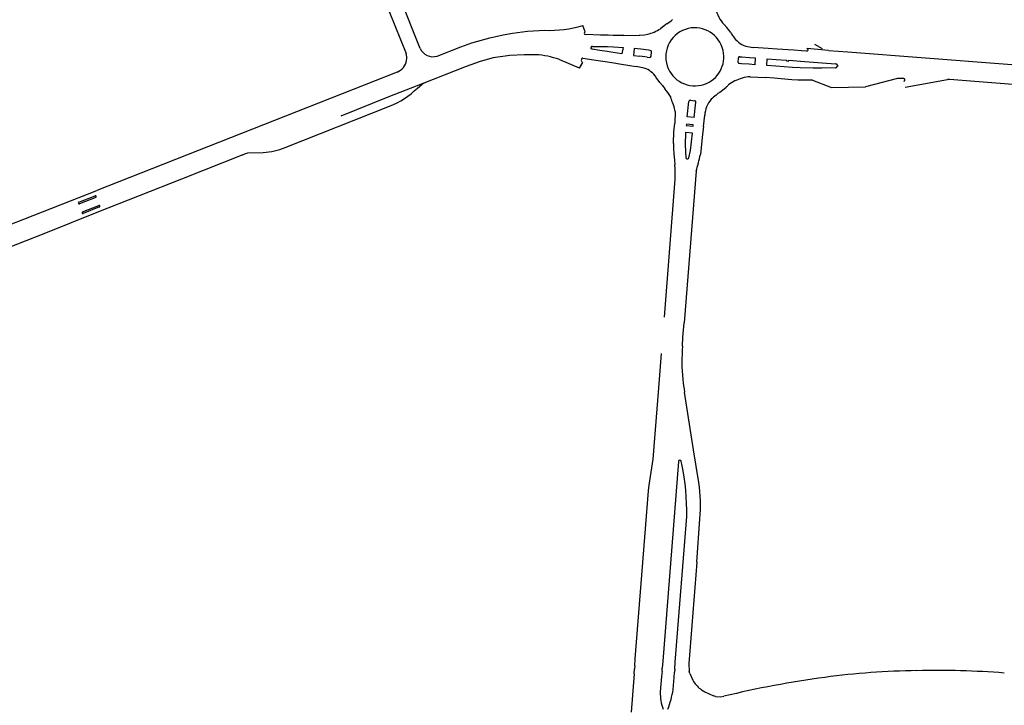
# Model space of a CAD drawing. Extents: x 148869 to 161638, y 453607 to 469810.
# Tile 958 of 1056: x 159130.72 to 159134.11, y 459864.7 to 459867.06. Entities that reach past the tile are written whole.
import ezdxf

# ---------------------------------------------------------------- set-up
doc = ezdxf.new("R2010")
doc.units = 0
doc.layers.add('LKI_V01_KANTRIJWEG', color=252, linetype='CONTINUOUS')

msp = doc.modelspace()

# ---------------------------------------------------------------- linework, layer by layer
at = {"layer": 'LKI_V01_KANTRIJWEG'}
for p, q in [((159131.9037, 459867.3014), (159132.0472, 459866.9422)), ((159131.9037, 459867.3014), (159132.0472, 459866.9422)), ((159132.0957, 459866.9593), (159131.9582, 459867.3081)), ((159132.0957, 459866.9593), (159131.9582, 459867.3081)), ((159132.9416, 459867.042), (159132.9226, 459867.0274)), ((159132.9416, 459867.042), (159132.9226, 459867.0274)), ((159132.9448, 459867.0443), (159132.9416, 459867.042)), ((159132.9448, 459867.0443), (159132.9416, 459867.042)), ((159133.1508, 459867.0318), (159133.1424, 459867.0417)), ((159133.1508, 459867.0318), (159133.1424, 459867.0417)), ((159132.6633, 459867.0162), (159132.6558, 459867.0386)), ((159132.6633, 459867.0162), (159132.6558, 459867.0386)), ((159132.717, 459867.0055), (159132.6647, 459867.0072)), ((159132.717, 459867.0055), (159132.6647, 459867.0072)), ((159133.1562, 459867.0253), (159133.1508, 459867.0318)), ((159133.1562, 459867.0253), (159133.1508, 459867.0318)), ((159133.1613, 459867.0186), (159133.1562, 459867.0253)), ((159133.1613, 459867.0186), (159133.1562, 459867.0253)), ((159132.7433, 459867.0048), (159132.717, 459867.0055)), ((159132.7433, 459867.0048), (159132.717, 459867.0055)), ((159132.7606, 459867.0045), (159132.7433, 459867.0048)), ((159132.7606, 459867.0045), (159132.7433, 459867.0048)), ((159132.7973, 459867.0041), (159132.7606, 459867.0045)), ((159132.7973, 459867.0041), (159132.7606, 459867.0045)), ((159132.7973, 459867.0041), (159132.8501, 459867.0047)), ((159132.7973, 459867.0041), (159132.8501, 459867.0047)), ((159132.8501, 459867.0047), (159132.8518, 459867.0052)), ((159132.8501, 459867.0047), (159132.8518, 459867.0052)), ((159133.453, 459866.9739), (159133.4798, 459866.9595)), ((159133.453, 459866.9739), (159133.4798, 459866.9595)), ((159132.6829, 459866.96), (159132.6841, 459866.9629)), ((159132.6829, 459866.96), (159132.6841, 459866.9629)), ((159132.7136, 459866.9524), (159132.6878, 459866.9564)), ((159132.7136, 459866.9524), (159132.6878, 459866.9564)), ((159132.6887, 459866.9664), (159132.7144, 459866.9658)), ((159132.6887, 459866.9664), (159132.7144, 459866.9658)), ((159132.7395, 459866.9487), (159132.7136, 459866.9524)), ((159132.7395, 459866.9487), (159132.7136, 459866.9524)), ((159132.7144, 459866.9658), (159132.741, 459866.9657)), ((159132.7144, 459866.9658), (159132.741, 459866.9657)), ((159132.7606, 459866.945), (159132.7395, 459866.9487)), ((159132.7606, 459866.945), (159132.7395, 459866.9487)), ((159132.741, 459866.9657), (159132.7616, 459866.9649)), ((159132.741, 459866.9657), (159132.7616, 459866.9649)), ((159132.7616, 459866.9649), (159132.7941, 459866.9632)), ((159132.7616, 459866.9649), (159132.7941, 459866.9632)), ((159132.8812, 459866.9533), (159132.8552, 459866.9568)), ((159132.8812, 459866.9533), (159132.8552, 459866.9568)), ((159132.8872, 459866.9524), (159132.8812, 459866.9533)), ((159132.8872, 459866.9524), (159132.8812, 459866.9533)), ((159132.8909, 459866.933), (159132.8916, 459866.9475)), ((159132.8909, 459866.933), (159132.8916, 459866.9475)), ((159133.2939, 459866.9596), (159133.242, 459866.9624)), ((159133.2939, 459866.9596), (159133.242, 459866.9624)), ((159133.3246, 459866.9574), (159133.2939, 459866.9596)), ((159133.3246, 459866.9574), (159133.2939, 459866.9596)), ((159133.3818, 459866.953), (159133.3246, 459866.9574)), ((159133.3818, 459866.953), (159133.3246, 459866.9574)), ((159133.4078, 459866.9515), (159133.3818, 459866.953)), ((159133.4078, 459866.9515), (159133.3818, 459866.953)), ((159133.4263, 459866.9496), (159133.4078, 459866.9515)), ((159133.4263, 459866.9496), (159133.4078, 459866.9515)), ((159133.5013, 459866.9522), (159133.4273, 459866.959)), ((159133.5013, 459866.9522), (159133.4273, 459866.959)), ((159133.5013, 459866.9522), (159133.5683, 459866.9474)), ((159133.5013, 459866.9522), (159133.5683, 459866.9474)), ((159132.6447, 459866.891), (159132.5762, 459866.92)), ((159132.6447, 459866.891), (159132.5762, 459866.92)), ((159132.6447, 459866.891), (159132.6551, 459866.9116)), ((159132.6447, 459866.891), (159132.6551, 459866.9116)), ((159132.6558, 459866.9262), (159132.708, 459866.9183)), ((159132.6558, 459866.9262), (159132.708, 459866.9183)), ((159132.708, 459866.9183), (159132.7323, 459866.914)), ((159132.708, 459866.9183), (159132.7323, 459866.914)), ((159132.7323, 459866.914), (159132.7554, 459866.911)), ((159132.7323, 459866.914), (159132.7554, 459866.911)), ((159132.7554, 459866.911), (159132.7884, 459866.9053)), ((159132.7554, 459866.911), (159132.7884, 459866.9053)), ((159132.7884, 459866.9053), (159132.839, 459866.8968)), ((159132.7884, 459866.9053), (159132.839, 459866.8968)), ((159132.8298, 459866.9356), (159132.8518, 459866.9331)), ((159132.8298, 459866.9356), (159132.8518, 459866.9331)), ((159132.8768, 459866.9292), (159132.8518, 459866.9331)), ((159132.8768, 459866.9292), (159132.8518, 459866.9331)), ((159132.8768, 459866.9292), (159132.8849, 459866.928)), ((159132.8768, 459866.9292), (159132.8849, 459866.928)), ((159133.1901, 459866.9114), (159133.1915, 459866.9269)), ((159133.1901, 459866.9114), (159133.1915, 459866.9269)), ((159133.2016, 459866.9061), (159133.1944, 459866.9071)), ((159133.2016, 459866.9061), (159133.1944, 459866.9071)), ((159133.1959, 459866.9311), (159133.2024, 459866.9311)), ((159133.1959, 459866.9311), (159133.2024, 459866.9311)), ((159133.2282, 459866.9048), (159133.2016, 459866.9061)), ((159133.2282, 459866.9048), (159133.2016, 459866.9061)), ((159133.2024, 459866.9311), (159133.2288, 459866.9287)), ((159133.2024, 459866.9311), (159133.2288, 459866.9287)), ((159133.2885, 459866.9006), (159133.2897, 459866.9239)), ((159133.2885, 459866.9006), (159133.2897, 459866.9239)), ((159133.2897, 459866.9239), (159133.3213, 459866.9219)), ((159133.2897, 459866.9239), (159133.3213, 459866.9219)), ((159133.379, 459866.9181), (159133.4049, 459866.9154)), ((159133.379, 459866.9181), (159133.4049, 459866.9154)), ((159133.4049, 459866.9154), (159133.4499, 459866.9126)), ((159133.4049, 459866.9154), (159133.4499, 459866.9126)), ((159133.4499, 459866.9126), (159133.4795, 459866.9102)), ((159133.4499, 459866.9126), (159133.4795, 459866.9102)), ((159133.4795, 459866.9102), (159133.5253, 459866.9069)), ((159133.4795, 459866.9102), (159133.5253, 459866.9069)), ((159132.0162, 459866.8783), (159130.9831, 459866.4707)), ((159132.0162, 459866.8783), (159130.9831, 459866.4707)), ((159132.8669, 459866.8918), (159132.839, 459866.8968)), ((159132.8669, 459866.8918), (159132.839, 459866.8968)), ((159133.3197, 459866.8984), (159133.2885, 459866.9006)), ((159133.3197, 459866.8984), (159133.2885, 459866.9006)), ((159133.3769, 459866.8937), (159133.3197, 459866.8984)), ((159133.3769, 459866.8937), (159133.3197, 459866.8984)), ((159133.4033, 459866.8922), (159133.3769, 459866.8937)), ((159133.4033, 459866.8922), (159133.3769, 459866.8937)), ((159133.4481, 459866.8916), (159133.4033, 459866.8922)), ((159133.4481, 459866.8916), (159133.4033, 459866.8922)), ((159133.4782, 459866.8919), (159133.4481, 459866.8916)), ((159133.4782, 459866.8919), (159133.4481, 459866.8916)), ((159133.5252, 459866.8926), (159133.4782, 459866.8919)), ((159133.5252, 459866.8926), (159133.4782, 459866.8919)), ((159133.5317, 459866.9015), (159133.5317, 459866.8978)), ((159133.5317, 459866.9015), (159133.5317, 459866.8978)), ((159132.1053, 459866.8382), (159132.1033, 459866.8369)), ((159132.1053, 459866.8382), (159132.1033, 459866.8369)), ((159132.1071, 459866.8391), (159132.1053, 459866.8382)), ((159132.1071, 459866.8391), (159132.1053, 459866.8382)), ((159132.109, 459866.8399), (159132.1071, 459866.8391)), ((159132.109, 459866.8399), (159132.1071, 459866.8391)), ((159132.9206, 459866.8417), (159132.9078, 459866.8598)), ((159132.9206, 459866.8417), (159132.9078, 459866.8598)), ((159132.9297, 459866.8314), (159132.9206, 459866.8417)), ((159132.9297, 459866.8314), (159132.9206, 459866.8417)), ((159133.2311, 459866.8622), (159133.2855, 459866.8599)), ((159133.2311, 459866.8622), (159133.2855, 459866.8599)), ((159133.3144, 459866.8568), (159133.2855, 459866.8599)), ((159133.3144, 459866.8568), (159133.2855, 459866.8599)), ((159133.3749, 459866.8516), (159133.3144, 459866.8568)), ((159133.3749, 459866.8516), (159133.3144, 459866.8568)), ((159133.4334, 459866.8501), (159133.4011, 459866.85)), ((159133.4334, 459866.8501), (159133.4011, 459866.85)), ((159133.4457, 459866.8505), (159133.4334, 459866.8501)), ((159133.4457, 459866.8505), (159133.4334, 459866.8501)), ((159133.7647, 459866.8259), (159133.911, 459866.8525)), ((159133.7647, 459866.8259), (159133.911, 459866.8525)), ((159132.0861, 459866.8227), (159132.1015, 459866.8353)), ((159132.0861, 459866.8227), (159132.1015, 459866.8353)), ((159132.1033, 459866.8369), (159132.1015, 459866.8353)), ((159132.1033, 459866.8369), (159132.1015, 459866.8353)), ((159132.9297, 459866.8314), (159132.9383, 459866.8206)), ((159132.9297, 459866.8314), (159132.9383, 459866.8206)), ((159133.1268, 459866.8084), (159133.1421, 459866.8199)), ((159133.1268, 459866.8084), (159133.1421, 459866.8199)), ((159133.1421, 459866.8199), (159133.1496, 459866.8266)), ((159133.1421, 459866.8199), (159133.1496, 459866.8266)), ((159132.9675, 459866.7653), (159132.9654, 459866.7707)), ((159132.9675, 459866.7653), (159132.9654, 459866.7707)), ((159133.0151, 459866.7239), (159133.0209, 459866.7771)), ((159133.0151, 459866.7239), (159133.0209, 459866.7771)), ((159133.0259, 459866.7811), (159133.0403, 459866.7795)), ((159133.0259, 459866.7811), (159133.0403, 459866.7795)), ((159133.0386, 459866.7212), (159133.0443, 459866.7745)), ((159133.0386, 459866.7212), (159133.0443, 459866.7745)), ((159133.1183, 459866.8021), (159133.1148, 459866.799)), ((159133.1183, 459866.8021), (159133.1148, 459866.799)), ((159131.6313, 459866.6184), (159131.9904, 459866.7605)), ((159131.6313, 459866.6184), (159131.9904, 459866.7605)), ((159132.9686, 459866.7617), (159132.9675, 459866.7653)), ((159132.9686, 459866.7617), (159132.9675, 459866.7653)), ((159132.9697, 459866.7581), (159132.9686, 459866.7617)), ((159132.9697, 459866.7581), (159132.9686, 459866.7617)), ((159132.9731, 459866.7422), (159132.9697, 459866.7581)), ((159132.9731, 459866.7422), (159132.9697, 459866.7581)), ((159132.9731, 459866.7422), (159132.9725, 459866.7016)), ((159132.9731, 459866.7422), (159132.9725, 459866.7016)), ((159133.0386, 459866.7212), (159133.0151, 459866.7239)), ((159133.0386, 459866.7212), (159133.0151, 459866.7239)), ((159133.0705, 459866.6912), (159133.0754, 459866.7292)), ((159133.0705, 459866.6912), (159133.0754, 459866.7292)), ((159132.9678, 459866.6317), (159132.9692, 459866.6728)), ((159132.9678, 459866.6317), (159132.9692, 459866.6728)), ((159132.9692, 459866.6728), (159132.9725, 459866.7016)), ((159132.9692, 459866.6728), (159132.9725, 459866.7016)), ((159133.0705, 459866.6912), (159133.0679, 459866.664)), ((159133.0705, 459866.6912), (159133.0679, 459866.664)), ((159133.0679, 459866.664), (159133.0602, 459866.5942)), ((159133.0679, 459866.664), (159133.0602, 459866.5942)), ((159131.5024, 459866.5995), (159131.5555, 459866.6017)), ((159131.5024, 459866.5995), (159131.5555, 459866.6017)), ((159132.9678, 459866.6317), (159132.968, 459866.6147)), ((159132.9678, 459866.6317), (159132.968, 459866.6147)), ((159132.968, 459866.6147), (159132.9689, 459866.5963)), ((159132.968, 459866.6147), (159132.9689, 459866.5963)), ((159131.4853, 459866.5936), (159131.4946, 459866.5974)), ((159131.4853, 459866.5936), (159131.4946, 459866.5974)), ((159131.4946, 459866.5974), (159131.5024, 459866.5995)), ((159131.4946, 459866.5974), (159131.5024, 459866.5995)), ((159132.9689, 459866.5963), (159132.971, 459866.5752)), ((159132.9689, 459866.5963), (159132.971, 459866.5752)), ((159132.971, 459866.5752), (159132.9724, 459866.5589)), ((159132.971, 459866.5752), (159132.9724, 459866.5589)), ((159133.0133, 459866.5795), (159133.0173, 459866.5792)), ((159133.0133, 459866.5795), (159133.0173, 459866.5792)), ((159132.9726, 459866.5571), (159132.9724, 459866.5589)), ((159132.9726, 459866.5571), (159132.9724, 459866.5589)), ((159132.9736, 459866.5468), (159132.9726, 459866.5571)), ((159132.9736, 459866.5468), (159132.9726, 459866.5571)), ((159132.9739, 459866.5365), (159132.9736, 459866.5468)), ((159132.9739, 459866.5365), (159132.9736, 459866.5468)), ((159132.9739, 459866.5262), (159132.9739, 459866.5365)), ((159132.9739, 459866.5262), (159132.9739, 459866.5365)), ((159133.0456, 459866.5366), (159133.0043, 459866.0149)), ((159133.0456, 459866.5366), (159133.0043, 459866.0149)), ((159132.9364, 459866.0338), (159132.9734, 459866.5096)), ((159132.9364, 459866.0338), (159132.9734, 459866.5096)), ((159132.9734, 459866.5096), (159132.9739, 459866.5262)), ((159132.9734, 459866.5096), (159132.9739, 459866.5262)), ((159130.3183, 459866.2092), (159130.9831, 459866.4707)), ((159130.3183, 459866.2092), (159130.9831, 459866.4707)), ((159130.9206, 459866.4302), (159130.9766, 459866.4523)), ((159130.9206, 459866.4302), (159130.9766, 459866.4523)), ((159130.9789, 459866.4467), (159130.923, 459866.4246)), ((159130.9789, 459866.4467), (159130.923, 459866.4246)), ((159130.9336, 459866.3968), (159130.9897, 459866.4187)), ((159130.9336, 459866.3968), (159130.9897, 459866.4187)), ((159130.9918, 459866.4136), (159130.9361, 459866.3911)), ((159130.9918, 459866.4136), (159130.9361, 459866.3911)), ((159132.9191, 459865.8195), (159132.9265, 459865.9096)), ((159132.9191, 459865.8195), (159132.9265, 459865.9096)), ((159132.9846, 459865.537), (159132.9316, 459864.8494)), ((159132.9846, 459865.537), (159132.9316, 459864.8494)), ((159132.9963, 459865.5276), (159132.9943, 459865.5376)), ((159132.9963, 459865.5276), (159132.9943, 459865.5376)), ((159132.9737, 459864.8463), (159133.0131, 459865.3479)), ((159132.9737, 459864.8463), (159133.0131, 459865.3479)), ((159133.0476, 459865.1903), (159133.0589, 459865.34)), ((159133.0476, 459865.1903), (159133.0589, 459865.34)), ((159133.0476, 459865.1903), (159133.02, 459864.8419)), ((159133.0476, 459865.1903), (159133.02, 459864.8419)), ((159132.8361, 459864.8573), (159132.8565, 459865.1165)), ((159132.8361, 459864.8573), (159132.8565, 459865.1165)), ((159132.8342, 459864.8329), (159132.8361, 459864.8573)), ((159132.8342, 459864.8329), (159132.8361, 459864.8573)), ((159132.9316, 459864.8494), (159132.9293, 459864.8254)), ((159132.9316, 459864.8494), (159132.9293, 459864.8254)), ((159132.972, 459864.8221), (159132.9737, 459864.8463)), ((159132.972, 459864.8221), (159132.9737, 459864.8463)), ((159133.02, 459864.8419), (159133.0213, 459864.8146)), ((159133.02, 459864.8419), (159133.0213, 459864.8146)), ((159132.8321, 459864.8055), (159132.8223, 459864.6745)), ((159132.8321, 459864.8055), (159132.8223, 459864.6745)), ((159132.8321, 459864.8055), (159132.8336, 459864.8232)), ((159132.8321, 459864.8055), (159132.8336, 459864.8232)), ((159132.8342, 459864.8329), (159132.8336, 459864.8232)), ((159132.8342, 459864.8329), (159132.8336, 459864.8232)), ((159132.9285, 459864.8156), (159132.9266, 459864.7972)), ((159132.9285, 459864.8156), (159132.9266, 459864.7972)), ((159132.9285, 459864.8156), (159132.9293, 459864.8254)), ((159132.9285, 459864.8156), (159132.9293, 459864.8254)), ((159132.9698, 459864.7938), (159132.9714, 459864.8119)), ((159132.9698, 459864.7938), (159132.9714, 459864.8119)), ((159132.972, 459864.8221), (159132.9714, 459864.8119)), ((159132.972, 459864.8221), (159132.9714, 459864.8119)), ((159133.0243, 459864.8077), (159133.0213, 459864.8146)), ((159133.0243, 459864.8077), (159133.0213, 459864.8146)), ((159133.0243, 459864.8077), (159133.0339, 459864.7842)), ((159133.0243, 459864.8077), (159133.0339, 459864.7842)), ((159132.9266, 459864.7972), (159132.9223, 459864.7436)), ((159132.9266, 459864.7972), (159132.9223, 459864.7436)), ((159132.9665, 459864.7516), (159132.9698, 459864.7938)), ((159132.9665, 459864.7516), (159132.9698, 459864.7938)), ((159133.0644, 459864.7508), (159133.0602, 459864.7539)), ((159133.0644, 459864.7508), (159133.0602, 459864.7539)), ((159133.1122, 459864.7275), (159133.1056, 459864.73)), ((159133.1122, 459864.7275), (159133.1056, 459864.73))]:
    msp.add_line(p, q, dxfattribs=at)
for points in [[(159132.3819, 459867.0061), (159132.4136, 459867.0122), (159132.4652, 459867.0186), (159132.5252, 459867.0221)], [(159132.3819, 459867.0061), (159132.4136, 459867.0122), (159132.4652, 459867.0186), (159132.5252, 459867.0221)], [(159132.8518, 459867.0052), (159132.8674, 459867.0067), (159132.8785, 459867.0082)], [(159132.8518, 459867.0052), (159132.8674, 459867.0067), (159132.8785, 459867.0082)], [(159132.1537, 459866.9331), (159132.2353, 459866.9652), (159132.2734, 459866.9789), (159132.3354, 459866.9965), (159132.3819, 459867.0061)], [(159132.1537, 459866.9331), (159132.2353, 459866.9652), (159132.2734, 459866.9789), (159132.3354, 459866.9965), (159132.3819, 459867.0061)], [(159132.7941, 459866.9632), (159132.7904, 459866.9411), (159132.7606, 459866.945)], [(159132.7941, 459866.9632), (159132.7904, 459866.9411), (159132.7606, 459866.945)], [(159132.8552, 459866.9568), (159132.8323, 459866.9593), (159132.8298, 459866.9356)], [(159132.8552, 459866.9568), (159132.8323, 459866.9593), (159132.8298, 459866.9356)], [(159133.5683, 459866.9474), (159134.9048, 459866.8445), (159135.6567, 459866.7863), (159135.8416, 459866.7725)], [(159133.5683, 459866.9474), (159134.9048, 459866.8445), (159135.6567, 459866.7863), (159135.8416, 459866.7725)], [(159132.4933, 459866.9379), (159132.4534, 459866.938), (159132.4041, 459866.9357), (159132.3473, 459866.9271), (159132.3026, 459866.9147), (159132.2538, 459866.8978), (159132.1027, 459866.8374), (159131.9848, 459866.7912), (159131.8221, 459866.7263)], [(159132.4933, 459866.9379), (159132.4534, 459866.938), (159132.4041, 459866.9357), (159132.3473, 459866.9271), (159132.3026, 459866.9147), (159132.2538, 459866.8978), (159132.1027, 459866.8374), (159131.9848, 459866.7912), (159131.8221, 459866.7263)], [(159133.2288, 459866.9287), (159133.2494, 459866.9268), (159133.2478, 459866.9033), (159133.2282, 459866.9048)], [(159133.2288, 459866.9287), (159133.2494, 459866.9268), (159133.2478, 459866.9033), (159133.2282, 459866.9048)], [(159133.3213, 459866.9219), (159133.3566, 459866.919), (159133.3563, 459866.917), (159133.3641, 459866.9159), (159133.3646, 459866.9186), (159133.379, 459866.9181)], [(159133.3213, 459866.9219), (159133.3566, 459866.919), (159133.3563, 459866.917), (159133.3641, 459866.9159), (159133.3646, 459866.9186), (159133.379, 459866.9181)], [(159133.4011, 459866.85), (159133.3961, 459866.8501), (159133.3749, 459866.8516)], [(159133.4011, 459866.85), (159133.3961, 459866.8501), (159133.3749, 459866.8516)], [(159133.4457, 459866.8505), (159133.5111, 459866.825), (159133.6288, 459866.8278)], [(159133.4457, 459866.8505), (159133.5111, 459866.825), (159133.6288, 459866.8278)], [(159133.7605, 459866.8558), (159133.7386, 459866.8557), (159133.6288, 459866.8278)], [(159133.7605, 459866.8558), (159133.7386, 459866.8557), (159133.6288, 459866.8278)], [(159136.387, 459866.6611), (159134.913, 459866.7722), (159134.4556, 459866.8101), (159133.9174, 459866.8525), (159133.911, 459866.8525)], [(159136.387, 459866.6611), (159134.913, 459866.7722), (159134.4556, 459866.8101), (159133.9174, 459866.8525), (159133.911, 459866.8525)], [(159133.0209, 459866.5828), (159133.0268, 459866.6079), (159133.0329, 459866.6673), (159133.0095, 459866.6698), (159133.0077, 459866.6279), (159133.0102, 459866.5833)], [(159133.0209, 459866.5828), (159133.0268, 459866.6079), (159133.0329, 459866.6673), (159133.0095, 459866.6698), (159133.0077, 459866.6279), (159133.0102, 459866.5833)], [(159133.0354, 459866.6914), (159133.0359, 459866.6964), (159133.0123, 459866.699), (159133.0117, 459866.6941), (159133.0354, 459866.6914)], [(159133.0354, 459866.6914), (159133.0359, 459866.6964), (159133.0123, 459866.699), (159133.0117, 459866.6941), (159133.0354, 459866.6914)], [(159131.4853, 459866.5936), (159131.2739, 459866.5094), (159130.9831, 459866.3946)], [(159131.4853, 459866.5936), (159131.2739, 459866.5094), (159130.9831, 459866.3946)], [(159130.9831, 459866.3946), (159130.8059, 459866.3239), (159129.9579, 459865.9906)], [(159130.9831, 459866.3946), (159130.8059, 459866.3239), (159129.9579, 459865.9906)], [(159132.9991, 459865.9347), (159133.0002, 459865.9652), (159133.0043, 459866.0149)], [(159132.9991, 459865.9347), (159133.0002, 459865.9652), (159133.0043, 459866.0149)], [(159132.8565, 459865.1165), (159132.8817, 459865.4361), (159132.8838, 459865.4562), (159132.8976, 459865.5455), (159132.9191, 459865.8195)], [(159132.8565, 459865.1165), (159132.8817, 459865.4361), (159132.8838, 459865.4562), (159132.8976, 459865.5455), (159132.9191, 459865.8195)], [(159133.0547, 459865.4645), (159133.0362, 459865.5775), (159133.0061, 459865.776)], [(159133.0547, 459865.4645), (159133.0362, 459865.5775), (159133.0061, 459865.776)], [(159133.0644, 459864.7508), (159133.0751, 459864.7445), (159133.1056, 459864.73)], [(159133.0644, 459864.7508), (159133.0751, 459864.7445), (159133.1056, 459864.73)], [(159133.1122, 459864.7275), (159133.131, 459864.727), (159133.141, 459864.7287)], [(159133.1122, 459864.7275), (159133.131, 459864.727), (159133.141, 459864.7287)]]:
    msp.add_lwpolyline(points, dxfattribs=at)
for centre, radius, start, end in [((159133.2305, 459867.1248), 0.1212, 193.02, 223.3081), ((159133.2305, 459867.1248), 0.1212, 193.02, 223.3081), ((159132.642, 459867.4816), 0.5318, 304.707, 307.2987), ((159132.642, 459867.4816), 0.5318, 304.707, 307.2987), ((159132.5414, 459867.4197), 0.398, 267.6706, 286.7068), ((159132.5414, 459867.4197), 0.398, 267.6706, 286.7068), ((159132.665, 459867.0118), 0.00468, 110.4771, 266.4916), ((159132.665, 459867.0118), 0.00468, 110.4771, 266.4916), ((159132.8485, 459867.1372), 0.1324, 283.1199, 304.0228), ((159132.8485, 459867.1372), 0.1324, 283.1199, 304.0228), ((159133.0414, 459866.9305), 0.1002, 103.1843, 197.9186), ((159133.0414, 459866.9305), 0.1002, 103.1843, 197.9186), ((159133.0406, 459866.9303), 0.1003, 12.9982, 102.7248), ((159133.0406, 459866.9303), 0.1003, 12.9982, 102.7248), ((159133.1436, 459867.0024), 0.024, 25.8735, 42.5141), ((159133.1436, 459867.0024), 0.024, 25.8735, 42.5141), ((159133.2275, 459867.0481), 0.0716, 209.4917, 220.1971), ((159133.2275, 459867.0481), 0.0716, 209.4917, 220.1971), ((159133.2488, 459867.0529), 0.0916, 213.9916, 249.1767), ((159133.2488, 459867.0529), 0.0916, 213.9916, 249.1767), ((159132.0004, 459866.9263), 0.0494, 350.7905, 18.6529), ((159132.0004, 459866.9263), 0.0494, 350.7905, 18.6529), ((159132.1396, 459866.9791), 0.0481, 204.2211, 287.0475), ((159132.1396, 459866.9791), 0.0481, 204.2211, 287.0475), ((159132.689, 459866.9634), 0.00702, 208.6008, 260.2804), ((159132.689, 459866.9634), 0.00702, 208.6008, 260.2804), ((159132.6878, 459866.9628), 0.0037, 76.3831, 178.1946), ((159132.6878, 459866.9628), 0.0037, 76.3831, 178.1946), ((159132.8867, 459866.9476), 0.00481, 358.2573, 84.8657), ((159132.8867, 459866.9476), 0.00481, 358.2573, 84.8657), ((159133.0417, 459866.9301), 0.0993, 288.1403, 13.2497), ((159133.0417, 459866.9301), 0.0993, 288.1403, 13.2497), ((159133.3312, 459867.5012), 0.5462, 257.8473, 260.6025), ((159133.3312, 459867.5012), 0.5462, 257.8473, 260.6025), ((159133.4265, 459866.9544), 0.00472, 266.7242, 80.9714), ((159133.4265, 459866.9544), 0.00472, 266.7242, 80.9714), ((159131.9994, 459866.9257), 0.0503, 289.4936, 351.7336), ((159131.9994, 459866.9257), 0.0503, 289.4936, 351.7336), ((159132.4769, 459866.6532), 0.2852, 69.8986, 86.7106), ((159132.4769, 459866.6532), 0.2852, 69.8986, 86.7106), ((159132.6572, 459866.9181), 0.00684, 160.5166, 251.7752), ((159132.6572, 459866.9181), 0.00684, 160.5166, 251.7752), ((159132.6553, 459866.9216), 0.00467, 83.8012, 194.4301), ((159132.6553, 459866.9216), 0.00467, 83.8012, 194.4301), ((159132.8851, 459866.9339), 0.00591, 268.4822, 350.8839), ((159132.8851, 459866.9339), 0.00591, 268.4822, 350.8839), ((159133.1955, 459866.9126), 0.00555, 192.2046, 258.859), ((159133.1955, 459866.9126), 0.00555, 192.2046, 258.859), ((159133.1953, 459866.9273), 0.00384, 81.6454, 186.0871), ((159133.1953, 459866.9273), 0.00384, 81.6454, 186.0871), ((159133.5252, 459866.9003), 0.00661, 9.9269, 88.9444), ((159133.5252, 459866.9003), 0.00661, 9.9269, 88.9444), ((159132.843, 459866.8178), 0.0777, 33.0218, 72.083), ((159132.843, 459866.8178), 0.0777, 33.0218, 72.083), ((159133.041, 459866.9305), 0.0999, 198.0043, 288.4319), ((159133.041, 459866.9305), 0.0999, 198.0043, 288.4319), ((159133.5247, 459866.8997), 0.0072, 273.6688, 344.3387), ((159133.5247, 459866.8997), 0.0072, 273.6688, 344.3387), ((159133.2541, 459866.6996), 0.1657, 107.6419, 125.9831), ((159133.2541, 459866.6996), 0.1657, 107.6419, 125.9831), ((159133.2466, 459866.6922), 0.1707, 95.2063, 104.4826), ((159133.2466, 459866.6922), 0.1707, 95.2063, 104.4826), ((159133.7601, 459866.8513), 0.00451, 279.8637, 85.1377), ((159133.7601, 459866.8513), 0.00451, 279.8637, 85.1377), ((159131.8853, 459867.0267), 0.2862, 291.5584, 314.5542), ((159131.8853, 459867.0267), 0.2862, 291.5584, 314.5542), ((159132.5992, 459866.5672), 0.4234, 32.3262, 36.7753), ((159132.5992, 459866.5672), 0.4234, 32.3262, 36.7753), ((159133.1901, 459866.7137), 0.1139, 123.7822, 129.0878), ((159133.1901, 459866.7137), 0.1139, 123.7822, 129.0878), ((159133.1092, 459866.8747), 0.0629, 310.0496, 319.2256), ((159133.1092, 459866.8747), 0.0629, 310.0496, 319.2256), ((159132.9625, 459866.7954), 0.00586, 197.9362, 221.2535), ((159132.9625, 459866.7954), 0.00586, 197.9362, 221.2535), ((159132.5636, 459866.6412), 0.4222, 17.8674, 20.8598), ((159132.5636, 459866.6412), 0.4222, 17.8674, 20.8598), ((159133.0253, 459866.7766), 0.00447, 83.2267, 174.149), ((159133.0253, 459866.7766), 0.00447, 83.2267, 174.149), ((159133.0398, 459866.775), 0.00446, 353.5814, 84.1331), ((159133.0398, 459866.775), 0.00446, 353.5814, 84.1331), ((159133.1662, 459866.7248), 0.0909, 139.0242, 177.2729), ((159133.1662, 459866.7248), 0.0909, 139.0242, 177.2729), ((159133.3474, 459866.5057), 0.3744, 128.4217, 131.8782), ((159133.3474, 459866.5057), 0.3744, 128.4217, 131.8782), ((159131.5462, 459866.8247), 0.2232, 272.3866, 292.4083), ((159131.5462, 459866.8247), 0.2232, 272.3866, 292.4083), ((159133.0142, 459866.5834), 0.00397, 180.3165, 257.3651), ((159133.0142, 459866.5834), 0.00397, 180.3165, 257.3651), ((159133.0158, 459866.5842), 0.00524, 286.9358, 344.5106), ((159133.0158, 459866.5842), 0.00524, 286.9358, 344.5106), ((159132.3559, 459866.7424), 0.7198, 343.3826, 348.1147), ((159132.3559, 459866.7424), 0.7198, 343.3826, 348.1147), ((159130.9777, 459866.4495), 0.00302, 293.1639, 111.5655), ((159130.9777, 459866.4495), 0.00302, 293.1639, 111.5655), ((159130.9219, 459866.4274), 0.00304, 116.2287, 291.8305), ((159130.9219, 459866.4274), 0.00304, 116.2287, 291.8305), ((159130.935, 459866.394), 0.00312, 116.1496, 291.7194), ((159130.935, 459866.394), 0.00312, 116.1496, 291.7194), ((159130.9908, 459866.4162), 0.00278, 290.6954, 115.0519), ((159130.9908, 459866.4162), 0.00278, 290.6954, 115.0519), ((159133.5845, 459865.8809), 0.5878, 174.7433, 185.9926), ((159133.5845, 459865.8809), 0.5878, 174.7433, 185.9926), ((159133.5749, 459865.8793), 0.5781, 185.9348, 190.296), ((159133.5749, 459865.8793), 0.5781, 185.9348, 190.296), ((159132.9895, 459865.5365), 0.00494, 13.3688, 173.6958), ((159132.9895, 459865.5365), 0.00494, 13.3688, 173.6958), ((159132.2108, 459865.3633), 0.8025, 358.8972, 11.8067), ((159132.2108, 459865.3633), 0.8025, 358.8972, 11.8067), ((159132.518, 459865.3841), 0.5427, 355.3464, 8.5201), ((159132.518, 459865.3841), 0.5427, 355.3464, 8.5201), ((159133.8345, 459862.2508), 2.5663, 90.643, 97.7385), ((159133.8345, 459862.2508), 2.5663, 90.643, 97.7385), ((159133.8743, 459861.7204), 3.0972, 85.7017, 91.2704), ((159133.8743, 459861.7204), 3.0972, 85.7017, 91.2704), ((159133.1333, 459864.844), 0.116, 210.9925, 230.9283), ((159133.1333, 459864.844), 0.116, 210.9925, 230.9283), ((159133.9505, 459861.3594), 3.4652, 97.6553, 103.5106), ((159133.9505, 459861.3594), 3.4652, 97.6553, 103.5106), ((159133.0684, 459864.7368), 0.1462, 177.3679, 201.0481), ((159133.0684, 459864.7368), 0.1462, 177.3679, 201.0481), ((159132.623, 459864.8081), 0.3482, 339.1072, 350.6537), ((159132.623, 459864.8081), 0.3482, 339.1072, 350.6537)]:
    msp.add_arc(centre, radius, start, end, dxfattribs=at)

doc.saveas('drawing.dxf')
